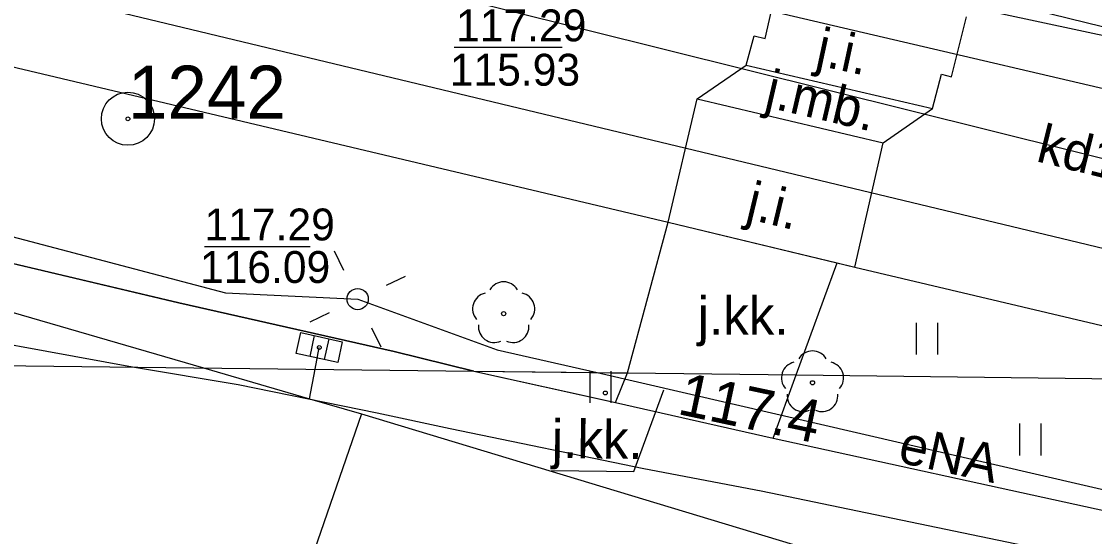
# Model space of a CAD drawing. Extents: x 6434771 to 6436222, y 5663454 to 5664782.
# Drawn here: x 6435626.81 to 6435652.07, y 5663685.82 to 5663697.94 of the extents above; entities that cross this region are included whole.
import ezdxf

# ---------------------------------------------------------------- set-up
doc = ezdxf.new("R2010")
doc.units = 0
for name, color, linetype in [('Warstwa 10', 7, 'Continuous'), ('Warstwa 11', 7, 'Continuous'), ('Warstwa 12', 7, 'Continuous'), ('Warstwa 13', 7, 'Continuous'), ('Warstwa 14', 7, 'Continuous'), ('Warstwa 2', 7, 'Continuous'), ('Warstwa 3', 7, 'Continuous'), ('Warstwa 37', 7, 'Continuous'), ('Warstwa 4', 7, 'Continuous'), ('Warstwa 5', 7, 'Continuous'), ('Warstwa 6', 7, 'Continuous'), ('Warstwa 7', 7, 'Continuous'), ('Warstwa 8', 7, 'Continuous')]:
    doc.layers.add(name, color=color, linetype=linetype)

msp = doc.modelspace()

# ---------------------------------------------------------------- linework, layer by layer
at = {"layer": 'Warstwa 10'}
msp.add_lwpolyline([(6435639.29, 5663687.37), (6435641.226, 5663687.347), (6435641.938, 5663689.268)], dxfattribs=at)
at = {"layer": 'Warstwa 11'}
for centre in [(6435638.165, 5663691.063), (6435645.435, 5663689.435)]:
    msp.add_circle(centre, 0.05, dxfattribs=at)
for centre, start, end in [((6435638.165, 5663691.438), 30.1471, 149.8529), ((6435637.808, 5663691.179), 102.1471, 221.8529), ((6435638.522, 5663691.179), 318.1471, 77.8529), ((6435637.945, 5663690.76), 174.1471, 293.8529), ((6435638.385, 5663690.76), 246.1471, 5.8529), ((6435645.435, 5663689.81), 30.1471, 149.8529), ((6435645.078, 5663689.551), 102.1471, 221.8529), ((6435645.792, 5663689.551), 318.1471, 77.8529), ((6435645.215, 5663689.132), 174.1471, 293.8529), ((6435645.655, 5663689.132), 246.1471, 5.8529)]:
    msp.add_arc(centre, 0.375, start, end, dxfattribs=at)
at = {"layer": 'Warstwa 12'}
for points in [[(6435580.921, 5663706.984), (6435583.246, 5663705.706), (6435599.643, 5663700.348), (6435602.861, 5663700.899), (6435609.945, 5663698.734), (6435611.151, 5663697.509), (6435613.247, 5663696.394), (6435631.62, 5663691.552), (6435634.729, 5663691.405), (6435638.014, 5663690.215), (6435640.364, 5663689.676)], [(6435603.682, 5663694.98), (6435608.48, 5663694.016), (6435617.787, 5663692.059), (6435624.017, 5663690.802), (6435629.424, 5663689.809)], [(6435629.424, 5663689.809), (6435631.913, 5663689.392), (6435635.189, 5663688.729), (6435636.902, 5663688.357), (6435641.463, 5663687.419), (6435644.23, 5663686.891), (6435656.211, 5663684.403), (6435664.636, 5663682.611), (6435670.176, 5663681.438), (6435674.415, 5663680.391)], [(6435640.364, 5663689.676), (6435656.986, 5663685.83), (6435660.489, 5663685.072), (6435663.686, 5663684.63), (6435665.185, 5663684.31), (6435666.148, 5663684.068), (6435668.251, 5663684.263), (6435669.574, 5663684.361), (6435671.257, 5663683.856), (6435673.048, 5663683.335), (6435674.444, 5663682.767)]]:
    msp.add_lwpolyline(points, dxfattribs=at)
at = {"layer": 'Warstwa 13'}
msp.add_circle((6435640.558, 5663689.197), 0.045, dxfattribs=at)
at = {"layer": 'Warstwa 14'}
for p, q in [((6435639.545, 5663697.33), (6435636.999, 5663697.33)), ((6435631.121, 5663692.645), (6435633.613, 5663692.645))]:
    msp.add_line(p, q, dxfattribs=at)
msp.add_circle((6435633.825, 5663690.265), 0.045, dxfattribs=at)
at = {"layer": 'Warstwa 2'}
msp.add_circle((6435634.729, 5663691.405), 0.25, dxfattribs=at)
at = {"layer": 'Warstwa 3'}
for radius in [0.625, 0.045]:
    msp.add_circle((6435629.32, 5663695.65), radius, dxfattribs=at)
at = {"layer": 'Warstwa 37'}
for points in [[(6435674.545, 5663691.158), (6435625.44, 5663702.625), (6435604.108, 5663707.534), (6435579.96, 5663713.51)], [(6435665.704, 5663689.37), (6435624.309, 5663699.314), (6435603.416, 5663704.041), (6435586.18, 5663707.93)]]:
    msp.add_lwpolyline(points, dxfattribs=at)
at = {"layer": 'Warstwa 4'}
for p, q in [((6435633.707, 5663690.546), (6435633.601, 5663690.058)), ((6435634.049, 5663690.472), (6435633.943, 5663689.984))]:
    msp.add_line(p, q, dxfattribs=at)
for points in [[(6435634.403, 5663692.08), (6435634.185, 5663692.53)], [(6435635.404, 5663691.731), (6435635.854, 5663691.949)], [(6435634.054, 5663691.079), (6435633.604, 5663690.861)], [(6435635.055, 5663690.73), (6435635.273, 5663690.28)]]:
    msp.add_lwpolyline(points, dxfattribs=at)
msp.add_lwpolyline([(6435633.39, 5663690.616), (6435634.367, 5663690.403), (6435634.26, 5663689.914), (6435633.283, 5663690.127)], close=True, dxfattribs=at)
at = {"layer": 'Warstwa 5'}
for p, q in [((6435610.12, 5663700.78), (6435642.04, 5663693.22)), ((6435649.296, 5663698.553), (6435657.049, 5663696.638)), ((6435641.079, 5663689.668), (6435642.04, 5663693.22)), ((6435624.867, 5663692.654), (6435630.518, 5663691.319)), ((6435645.052, 5663689.62), (6435646.018, 5663692.26)), ((6435646.018, 5663692.26), (6435646.43, 5663692.16)), ((6435646.43, 5663692.16), (6435657.848, 5663689.465)), ((6435630.518, 5663691.319), (6435635.585, 5663690.176)), ((6435647.882, 5663690.098), (6435647.882, 5663690.848)), ((6435648.382, 5663690.098), (6435648.382, 5663690.848)), ((6435635.585, 5663690.176), (6435637.46, 5663689.711)), ((6435637.46, 5663689.711), (6435640.799, 5663688.971)), ((6435637.46, 5663689.711), (6435641.079, 5663689.668)), ((6435637.46, 5663689.711), (6435640.199, 5663689.678)), ((6435640.199, 5663688.963), (6435640.199, 5663689.713)), ((6435640.199, 5663689.678), (6435640.699, 5663689.673)), ((6435640.699, 5663688.963), (6435640.699, 5663689.713)), ((6435640.699, 5663689.673), (6435641.079, 5663689.668)), ((6435640.799, 5663688.971), (6435641.079, 5663689.668)), ((6435644.509, 5663688.136), (6435645.052, 5663689.62)), ((6435645.052, 5663689.62), (6435657.848, 5663689.465)), ((6435645.052, 5663689.62), (6435657.848, 5663689.465)), ((6435650.318, 5663687.725), (6435650.318, 5663688.475)), ((6435650.818, 5663687.725), (6435650.818, 5663688.475)), ((6435644.509, 5663688.136), (6435652.109, 5663686.469))]:
    msp.add_line(p, q, dxfattribs=at)
at = {"layer": 'Warstwa 6'}
for points in [[(6435637.46, 5663689.711), (6435635.585, 5663690.176), (6435630.518, 5663691.319), (6435624.867, 5663692.654), (6435620.466, 5663693.767), (6435618.21, 5663694.427), (6435613.685, 5663695.714), (6435610.992, 5663696.419), (6435605.928, 5663697.821), (6435602.536, 5663698.807), (6435600.91, 5663699.333), (6435597.016, 5663700.613)], [(6435637.46, 5663689.711), (6435640.799, 5663688.971)], [(6435640.799, 5663688.971), (6435644.509, 5663688.136)], [(6435644.509, 5663688.136), (6435652.109, 5663686.469), (6435660.664, 5663684.57), (6435665.419, 5663683.522), (6435666.064, 5663683.378), (6435667.336, 5663683.389), (6435669.014, 5663683.532), (6435669.722, 5663683.67), (6435670.799, 5663684.389), (6435671.68, 5663685.072), (6435672.57, 5663685.99)]]:
    msp.add_lwpolyline(points, dxfattribs=at)
msp.add_circle((6435633.825, 5663690.265), 0.045, dxfattribs=at)
at = {"layer": 'Warstwa 7'}
for points in [[(6435512.73, 5663739.421), (6435512.981, 5663738.786), (6435520.487, 5663727.873), (6435526.996, 5663725.284), (6435563.446, 5663710.815), (6435571.916, 5663707.453), (6435604.561, 5663697.609), (6435615.705, 5663694.262), (6435631.101, 5663689.788)], [(6435520.91, 5663735.21), (6435546.61, 5663722.84), (6435552.97, 5663720.23), (6435559.5, 5663717.71), (6435569.82, 5663714.21), (6435585.82, 5663710.15), (6435600.75, 5663706.53), (6435602.12, 5663705.69), (6435603.02, 5663705.35), (6435603.51, 5663705.21), (6435604.01, 5663705.33), (6435604.24, 5663705.48), (6435604.74, 5663705.53), (6435623.41, 5663701.37), (6435624.13, 5663700.87), (6435624.42, 5663700.31), (6435624.74, 5663700.13), (6435625.23, 5663700.27), (6435625.75, 5663700.56), (6435626.23, 5663700.67), (6435626.81, 5663700.58), (6435636.27, 5663698.71), (6435666.81, 5663691.1)], [(6435605.505, 5663707.301), (6435611.306, 5663706.191), (6435616.186, 5663705.155), (6435620.667, 5663704.246), (6435629.699, 5663702.349), (6435639.333, 5663700.375), (6435641.237, 5663699.952), (6435646.302, 5663698.9), (6435653.544, 5663697.34), (6435661.02, 5663695.871), (6435665.614, 5663694.893)], [(6435633.726, 5663689.757), (6435633.825, 5663690.265)], [(6435631.101, 5663689.788), (6435633.591, 5663689.061), (6435634.816, 5663688.703), (6435670.336, 5663677.963), (6435674.374, 5663677.015)], [(6435633.591, 5663689.061), (6435633.726, 5663689.757)], [(6435634.816, 5663688.703), (6435632.162, 5663681.005)]]:
    msp.add_lwpolyline(points, dxfattribs=at)
at = {"layer": 'Warstwa 8'}
for p, q in [((6435610.12, 5663700.78), (6435642.04, 5663693.22)), ((6435644.32, 5663697.54), (6435644.64, 5663698.94)), ((6435644.32, 5663697.54), (6435644.64, 5663698.94)), ((6435649.296, 5663698.553), (6435657.049, 5663696.638)), ((6435648.71, 5663696.64), (6435649.06, 5663698.05)), ((6435648.71, 5663696.64), (6435649.06, 5663698.05)), ((6435643.87, 5663696.91), (6435644.06, 5663697.6)), ((6435643.87, 5663696.91), (6435644.06, 5663697.6)), ((6435644.06, 5663697.6), (6435644.32, 5663697.54)), ((6435644.06, 5663697.6), (6435644.32, 5663697.54)), ((6435642.72, 5663696.12), (6435643.87, 5663696.91)), ((6435642.72, 5663696.12), (6435643.87, 5663696.91)), ((6435643.87, 5663696.91), (6435648.26, 5663695.89)), ((6435643.87, 5663696.91), (6435648.26, 5663695.89)), ((6435648.26, 5663695.89), (6435648.47, 5663696.7)), ((6435648.26, 5663695.89), (6435648.47, 5663696.7)), ((6435648.47, 5663696.7), (6435648.71, 5663696.64)), ((6435648.47, 5663696.7), (6435648.71, 5663696.64)), ((6435642.04, 5663693.22), (6435642.72, 5663696.12)), ((6435642.04, 5663693.22), (6435642.72, 5663696.12)), ((6435642.72, 5663696.12), (6435647.1, 5663695.08)), ((6435642.72, 5663696.12), (6435647.1, 5663695.08)), ((6435647.1, 5663695.08), (6435648.26, 5663695.89)), ((6435647.1, 5663695.08), (6435648.26, 5663695.89)), ((6435646.43, 5663692.16), (6435647.1, 5663695.08)), ((6435646.43, 5663692.16), (6435647.1, 5663695.08)), ((6435641.079, 5663689.668), (6435642.04, 5663693.22)), ((6435642.04, 5663693.22), (6435646.018, 5663692.26)), ((6435642.04, 5663693.22), (6435646.43, 5663692.16)), ((6435624.867, 5663692.654), (6435630.518, 5663691.319)), ((6435645.052, 5663689.62), (6435646.018, 5663692.26)), ((6435646.43, 5663692.16), (6435657.848, 5663689.465)), ((6435630.518, 5663691.319), (6435635.585, 5663690.176)), ((6435597.094, 5663690.197), (6435637.46, 5663689.711)), ((6435597.094, 5663690.197), (6435637.46, 5663689.711)), ((6435635.585, 5663690.176), (6435637.46, 5663689.711)), ((6435637.46, 5663689.711), (6435640.199, 5663689.104)), ((6435640.799, 5663688.971), (6435641.079, 5663689.668)), ((6435641.079, 5663689.668), (6435645.052, 5663689.62)), ((6435641.079, 5663689.668), (6435645.052, 5663689.62)), ((6435644.509, 5663688.136), (6435645.052, 5663689.62)), ((6435640.199, 5663689.104), (6435640.699, 5663688.993)), ((6435640.699, 5663688.993), (6435640.799, 5663688.971)), ((6435640.799, 5663688.971), (6435644.509, 5663688.136)), ((6435640.799, 5663688.971), (6435644.509, 5663688.136)), ((6435644.509, 5663688.136), (6435652.109, 5663686.469))]:
    msp.add_line(p, q, dxfattribs=at)

# ---------------------------------------------------------------- texts
at = {"layer": 'Warstwa 13'}
for s, height, rotation, p in [('117.4', 1, 348.0088, (6435642.228, 5663688.707)), ('eNA', 0.9, 347.6651, (6435647.418, 5663687.572))]:
    msp.add_text(s, height=height, rotation=rotation, dxfattribs=at).set_placement(p)
at = {"layer": 'Warstwa 14'}
for s, p in [('115.93', (6435636.896, 5663696.429)), ('116.09', (6435631.015, 5663691.786))]:
    msp.add_text(s, height=0.75, dxfattribs=at).set_placement(p)
at = {"layer": 'Warstwa 4'}
msp.add_text('1242', height=1.25, dxfattribs=at).set_placement((6435629.32, 5663695.65))
at = {"layer": 'Warstwa 6'}
for p in [(6435637.044, 5663697.473), (6435631.123, 5663692.787)]:
    msp.add_text('117.29', height=0.75, dxfattribs=at).set_placement(p)
at = {"layer": 'Warstwa 7'}
msp.add_text('kd100', height=0.9, rotation=346.0092, dxfattribs=at).set_placement((6435650.672, 5663694.657))
at = {"layer": 'Warstwa 8'}
for s, rotation, p in [('j.i.', 347.8885, (6435645.475, 5663696.921)), ('j.mb.', 346.9202, (6435644.277, 5663695.939)), ('j.i.', 346.4905, (6435643.832, 5663693.308)), ('j.kk.', 359.3076, (6435639.293, 5663687.668))]:
    msp.add_text(s, height=0.9, rotation=rotation, dxfattribs=at).set_placement(p)
msp.add_text('j.kk.', height=0.9, dxfattribs=at).set_placement((6435642.731, 5663690.566))

doc.saveas('drawing.dxf')
